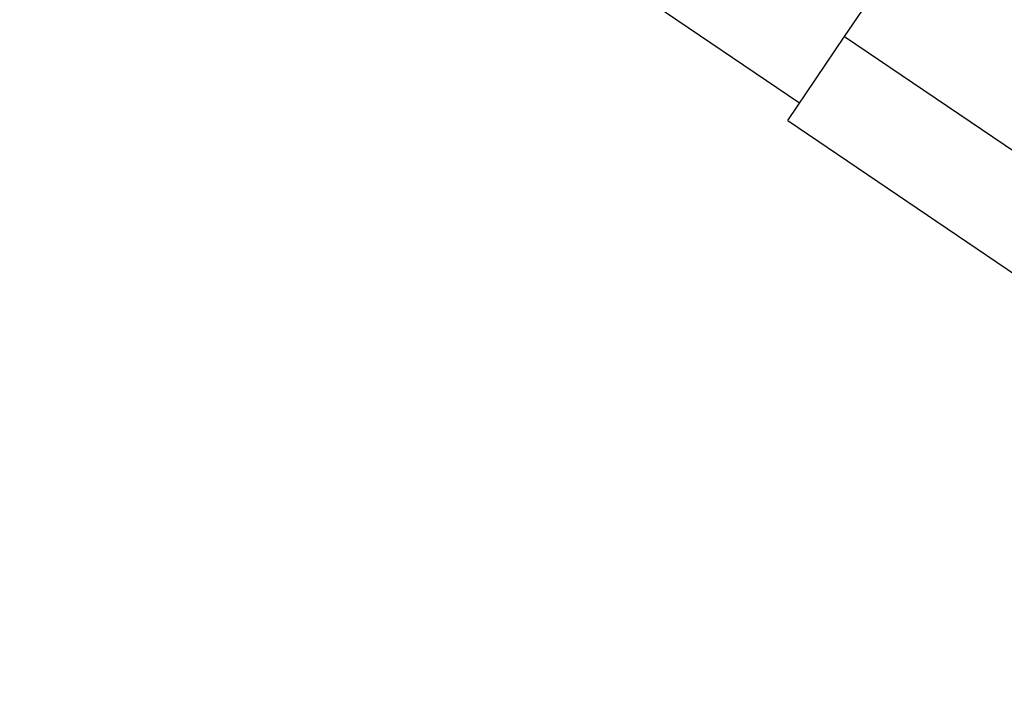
# Model space of a CAD drawing. Header units: metres. Extents: x 7482748 to 7484637, y 5684406 to 5687014.
# Tile 265 of 295: x 7484503.186 to 7484504.353, y 5686559.708 to 5686560.507. Entities that reach past the tile are written whole.
import ezdxf

# ---------------------------------------------------------------- set-up
doc = ezdxf.new("R2010")
doc.units = ezdxf.units.M
doc.header["$MEASUREMENT"] = 0
doc.layers.add('projektowane obiekty', color=5, linetype='Continuous', lineweight=35)

# ---------------------------------------------------------------- blocks, each defined once
blk = doc.blocks.new('zw$D414')
at = {"layer": 'projektowane obiekty', "lineweight": 30}
for p, q in [((6.7844, 0.1202), (6.7844, 3.3598)), ((6.7844, 0.1202), (7.079, 0.1202)), ((6.7844, 0), (6.7844, 0.1202)), ((5.6674, 0.025), (6.7844, 0.025)), ((6.7844, 0), (7.9944, 0))]:
    blk.add_line(p, q, dxfattribs=at)

msp = doc.modelspace()

# ---------------------------------------------------------------- block references
at = {"linetype": 'Continuous', "rotation": 325.8417172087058}
msp.add_blockref('zw$D414', (7484498.48247, 5686564.19707), dxfattribs=at)

doc.saveas('drawing.dxf')
